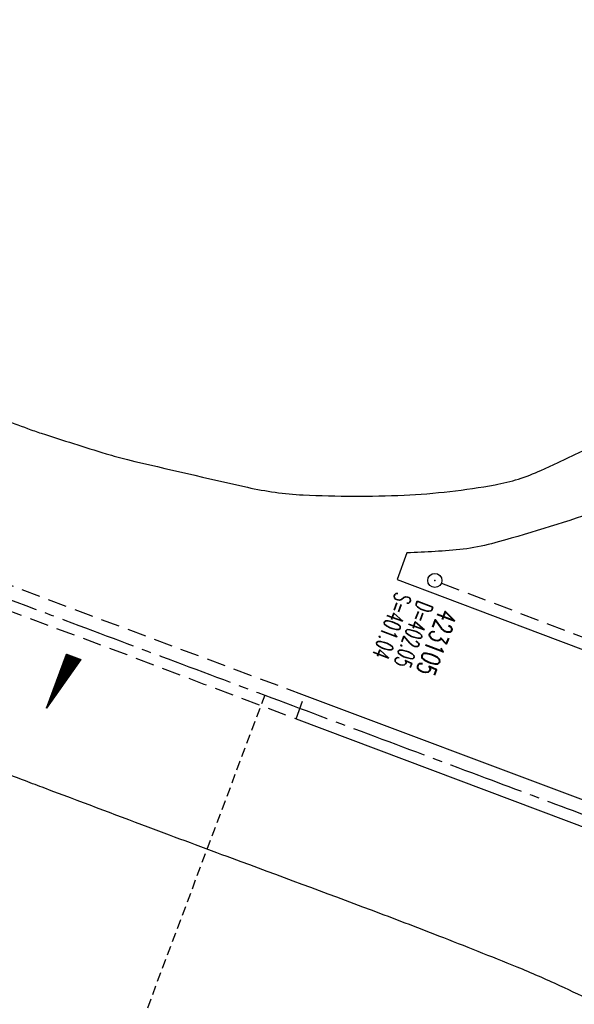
# Model space of a CAD drawing. Extents: x 450316 to 454644, y 428795 to 436505.
# Tile 259 of 324: x 452279 to 452338, y 434118 to 434222. Entities that reach past the tile are written whole.
import ezdxf

# ---------------------------------------------------------------- set-up
doc = ezdxf.new("R2010")
doc.units = 0
doc.header["$LTSCALE"] = 2
doc.header["$MEASUREMENT"] = 0
for name, pattern in [('ACHSE', [5.5, 4, -0.5, 0.5, -0.5]), ('AUSGEZOGEN', [0]), ('GESTRICH-X2', [1.5, 1, -0.5]), ('GESTRICHELT', [0.75, 0.5, -0.25])]:
    doc.linetypes.add(name, pattern=pattern)
doc.layers.get('0').update_dxf_attribs({"linetype": 'CONTINUOUS'})
for name, color, linetype in [('ACHSETOP', 1, 'ACHSE'), ('FBR', 8, 'CONTINUOUS'), ('GEF', 1, 'AUSGEZOGEN'), ('HEKTOM', 1, 'GESTRICHELT'), ('KANAL', 7, 'GESTRICH-X2'), ('MS-UEBERFAHRT', 8, 'GESTRICH-X2'), ('SCHACHTNR', 6, 'CONTINUOUS'), ('SCHSYMBOL', 7, 'CONTINUOUS')]:
    doc.layers.add(name, color=color, linetype=linetype)
doc.styles.add('ROMANS', font='romans.shx', dxfattribs={"width": 0.8})

# ---------------------------------------------------------------- blocks, each defined once
blk = doc.blocks.new('GST')
at = {"color": 0}
blk.add_circle((0, 0), 0.75, dxfattribs=at)
blk.add_point((0, 0), dxfattribs=at)
blk = doc.blocks.new('10')
blk.add_blockref('GST', (0, 0))
blk = doc.blocks.new('*X33')
at = {"color": 0}
for p, q in [((725.83, 193.84), (727.44, 195.45)), ((725.83, 193.85), (727.43, 195.45)), ((725.83, 193.86), (727.42, 195.45)), ((725.83, 193.87), (727.41, 195.45)), ((725.83, 193.88), (727.4, 195.45)), ((725.83, 193.89), (727.39, 195.45)), ((725.83, 193.9), (727.38, 195.45)), ((725.83, 193.91), (727.37, 195.45)), ((725.83, 193.91), (727.37, 195.45)), ((725.83, 193.92), (727.36, 195.45)), ((725.83, 193.93), (727.35, 195.45)), ((725.83, 193.94), (727.34, 195.45)), ((725.83, 193.95), (727.33, 195.45)), ((725.83, 193.96), (727.32, 195.45)), ((725.83, 193.97), (727.31, 195.45)), ((725.83, 193.98), (727.3, 195.45)), ((725.83, 193.99), (727.29, 195.45)), ((725.83, 193.99), (727.29, 195.45)), ((725.83, 194), (727.28, 195.45)), ((725.83, 194.01), (727.27, 195.45)), ((725.83, 194.02), (727.26, 195.45)), ((725.83, 194.03), (727.25, 195.45)), ((725.83, 194.04), (727.24, 195.45)), ((725.83, 194.05), (727.23, 195.45)), ((725.83, 194.06), (727.22, 195.45)), ((725.83, 194.06), (727.21, 195.45)), ((725.83, 194.07), (727.21, 195.45)), ((725.83, 194.08), (727.2, 195.45)), ((725.83, 194.09), (727.19, 195.45)), ((725.83, 194.1), (727.18, 195.45)), ((725.83, 194.11), (727.17, 195.45)), ((725.83, 194.12), (727.16, 195.45)), ((725.83, 194.13), (727.15, 195.45)), ((725.83, 194.14), (727.14, 195.45)), ((725.83, 194.14), (727.14, 195.45)), ((725.83, 194.15), (727.13, 195.45)), ((725.83, 194.16), (727.12, 195.45)), ((725.83, 194.17), (727.11, 195.45)), ((725.83, 194.18), (727.1, 195.45)), ((725.83, 194.19), (727.09, 195.45)), ((725.83, 194.2), (727.08, 195.45)), ((725.83, 194.21), (727.07, 195.45)), ((725.83, 194.21), (727.06, 195.45)), ((725.83, 194.22), (727.06, 195.45)), ((725.83, 194.23), (727.05, 195.45)), ((725.83, 194.24), (727.04, 195.45)), ((725.83, 194.25), (727.03, 195.45)), ((725.83, 194.26), (727.02, 195.45)), ((725.83, 194.27), (727.01, 195.45)), ((725.83, 194.28), (727, 195.45)), ((725.83, 194.29), (726.99, 195.45)), ((725.83, 194.29), (726.99, 195.45)), ((725.83, 194.3), (726.98, 195.45)), ((725.83, 194.31), (726.97, 195.45)), ((725.83, 194.32), (726.96, 195.45)), ((725.83, 194.33), (726.95, 195.45)), ((725.83, 194.34), (726.94, 195.45)), ((725.83, 194.35), (726.93, 195.45)), ((725.83, 194.36), (726.92, 195.45)), ((725.83, 194.37), (726.91, 195.45)), ((725.83, 194.37), (726.91, 195.45)), ((725.83, 194.38), (726.9, 195.45)), ((725.83, 194.39), (726.89, 195.45)), ((725.83, 194.4), (726.88, 195.45)), ((725.83, 194.41), (726.87, 195.45)), ((725.83, 194.42), (726.86, 195.45)), ((725.83, 194.43), (726.85, 195.45)), ((725.83, 194.44), (726.84, 195.45)), ((725.83, 194.44), (726.83, 195.45)), ((725.83, 194.45), (726.83, 195.45)), ((725.83, 194.46), (726.82, 195.45)), ((725.83, 194.47), (726.81, 195.45)), ((725.83, 194.48), (726.8, 195.45)), ((725.83, 194.49), (726.79, 195.45)), ((725.83, 194.5), (726.78, 195.45)), ((725.83, 194.51), (726.77, 195.45)), ((725.83, 194.52), (726.76, 195.45)), ((725.83, 194.52), (726.76, 195.45)), ((725.83, 194.53), (726.75, 195.45)), ((725.83, 194.54), (726.74, 195.45)), ((725.83, 194.55), (726.73, 195.45)), ((725.83, 194.56), (726.72, 195.45)), ((725.83, 194.57), (726.71, 195.45)), ((725.83, 194.58), (726.7, 195.45)), ((725.83, 194.59), (726.69, 195.45)), ((725.83, 194.59), (726.68, 195.45)), ((725.83, 194.6), (726.68, 195.45)), ((725.83, 194.61), (726.67, 195.45)), ((725.83, 194.62), (726.66, 195.45)), ((725.83, 194.63), (726.65, 195.45)), ((725.83, 194.64), (726.64, 195.45)), ((725.83, 194.65), (726.63, 195.45)), ((725.83, 194.66), (726.62, 195.45)), ((725.83, 194.67), (726.61, 195.45)), ((725.83, 194.67), (726.61, 195.45)), ((725.83, 194.68), (726.6, 195.45)), ((725.83, 194.69), (726.59, 195.45)), ((725.83, 194.7), (726.58, 195.45)), ((725.83, 194.71), (726.57, 195.45)), ((725.83, 194.72), (726.56, 195.45)), ((725.83, 194.73), (726.55, 195.45)), ((725.83, 194.74), (726.54, 195.45)), ((725.83, 194.75), (726.53, 195.45)), ((725.83, 194.75), (726.53, 195.45)), ((725.83, 194.76), (726.52, 195.45)), ((725.83, 194.77), (726.51, 195.45)), ((725.83, 194.78), (726.5, 195.45)), ((725.83, 194.79), (726.49, 195.45)), ((725.83, 194.8), (726.48, 195.45)), ((725.83, 194.81), (726.47, 195.45)), ((725.83, 194.82), (726.46, 195.45)), ((725.83, 194.82), (726.45, 195.45)), ((725.83, 194.83), (726.45, 195.45)), ((725.83, 194.84), (726.44, 195.45)), ((725.83, 194.85), (726.43, 195.45)), ((725.83, 194.86), (726.42, 195.45)), ((725.83, 194.87), (726.41, 195.45)), ((725.83, 194.88), (726.4, 195.45)), ((725.83, 194.89), (726.39, 195.45)), ((725.83, 194.9), (726.38, 195.45)), ((725.83, 194.9), (726.38, 195.45)), ((725.83, 194.91), (726.37, 195.45)), ((725.83, 194.92), (726.36, 195.45)), ((725.83, 194.93), (726.35, 195.45)), ((725.83, 194.94), (726.34, 195.45)), ((725.83, 194.95), (726.33, 195.45)), ((725.83, 194.96), (726.32, 195.45)), ((725.83, 194.97), (726.31, 195.45)), ((725.83, 194.98), (726.3, 195.45)), ((725.83, 194.98), (726.3, 195.45)), ((725.83, 194.99), (726.29, 195.45)), ((725.83, 195), (726.28, 195.45)), ((725.83, 195.01), (726.27, 195.45)), ((725.83, 195.02), (726.26, 195.45)), ((725.83, 195.03), (726.25, 195.45)), ((725.83, 195.04), (726.24, 195.45)), ((725.83, 195.05), (726.23, 195.45)), ((725.83, 195.05), (726.22, 195.45)), ((725.83, 195.06), (726.22, 195.45)), ((725.83, 195.07), (726.21, 195.45)), ((725.83, 195.08), (726.2, 195.45)), ((725.83, 195.09), (726.19, 195.45)), ((725.83, 195.1), (726.18, 195.45)), ((725.83, 195.11), (726.17, 195.45)), ((725.83, 195.12), (726.16, 195.45)), ((725.83, 195.13), (726.15, 195.45)), ((725.83, 195.13), (726.15, 195.45)), ((725.83, 195.14), (726.14, 195.45)), ((725.83, 195.15), (726.13, 195.45)), ((725.83, 195.16), (726.12, 195.45)), ((725.83, 195.17), (726.11, 195.45)), ((725.83, 195.18), (726.1, 195.45)), ((725.83, 195.19), (726.09, 195.45)), ((725.83, 195.2), (726.08, 195.45)), ((725.83, 195.2), (726.07, 195.45)), ((725.83, 195.21), (726.07, 195.45)), ((725.83, 195.22), (726.06, 195.45)), ((725.83, 195.23), (726.05, 195.45)), ((725.83, 195.24), (726.04, 195.45)), ((725.83, 195.25), (726.03, 195.45)), ((725.83, 195.26), (726.02, 195.45)), ((725.83, 195.27), (726.01, 195.45)), ((725.83, 195.28), (726, 195.45)), ((725.83, 195.28), (726, 195.45)), ((725.83, 195.29), (725.99, 195.45)), ((725.83, 195.3), (725.98, 195.45)), ((725.83, 195.31), (725.97, 195.45)), ((725.83, 195.32), (725.96, 195.45)), ((725.83, 195.33), (725.95, 195.45)), ((725.83, 195.34), (725.94, 195.45)), ((725.83, 195.35), (725.93, 195.45)), ((725.83, 195.36), (725.92, 195.45)), ((725.83, 195.36), (725.92, 195.45)), ((725.83, 195.37), (725.91, 195.45)), ((725.83, 195.38), (725.9, 195.45)), ((725.83, 195.39), (725.89, 195.45)), ((725.83, 195.4), (725.88, 195.45)), ((725.83, 195.41), (725.87, 195.45)), ((725.83, 195.42), (725.86, 195.45)), ((725.83, 195.43), (725.85, 195.45)), ((725.83, 195.43), (725.84, 195.45)), ((725.83, 195.44), (725.84, 195.45)), ((725.83, 193.83), (727.43, 195.43)), ((725.83, 193.82), (727.43, 195.42)), ((725.83, 193.81), (727.43, 195.41)), ((725.83, 193.8), (727.42, 195.4)), ((725.83, 193.79), (727.42, 195.38)), ((725.83, 193.78), (727.42, 195.37)), ((725.83, 193.77), (727.41, 195.36)), ((725.83, 193.76), (727.41, 195.35)), ((725.83, 193.76), (727.41, 195.34)), ((725.83, 193.75), (727.4, 195.32)), ((725.83, 193.74), (727.4, 195.31)), ((725.83, 193.73), (727.4, 195.3)), ((725.83, 193.72), (727.4, 195.29)), ((725.83, 193.71), (727.39, 195.28)), ((725.83, 193.7), (727.39, 195.26)), ((725.83, 193.69), (727.39, 195.25)), ((725.83, 193.68), (727.38, 195.24)), ((725.83, 193.68), (727.38, 195.23)), ((725.83, 193.67), (727.38, 195.22)), ((725.83, 193.66), (727.37, 195.2)), ((725.83, 193.65), (727.37, 195.19)), ((725.83, 193.64), (727.37, 195.18)), ((725.83, 193.63), (727.36, 195.17)), ((725.83, 193.62), (727.36, 195.16)), ((725.83, 193.61), (727.36, 195.14)), ((725.83, 193.61), (727.35, 195.13)), ((725.83, 193.6), (727.35, 195.12)), ((725.83, 193.59), (727.35, 195.11)), ((725.83, 193.58), (727.34, 195.1)), ((725.83, 193.57), (727.34, 195.08)), ((725.83, 193.56), (727.34, 195.07)), ((725.83, 193.55), (727.34, 195.06)), ((725.83, 193.54), (727.33, 195.05)), ((725.83, 193.53), (727.33, 195.04)), ((725.83, 193.53), (727.33, 195.02)), ((725.83, 193.52), (727.32, 195.01)), ((725.83, 193.51), (727.32, 195)), ((725.83, 193.5), (727.32, 194.99)), ((725.83, 193.49), (727.31, 194.98)), ((725.83, 193.48), (727.31, 194.96)), ((725.83, 193.47), (727.31, 194.95)), ((725.83, 193.46), (727.3, 194.94)), ((725.83, 193.45), (727.3, 194.93)), ((725.83, 193.45), (727.3, 194.92)), ((725.83, 193.44), (727.29, 194.91)), ((725.83, 193.43), (727.29, 194.89)), ((725.83, 193.42), (727.29, 194.88)), ((725.83, 193.41), (727.29, 194.87)), ((725.83, 193.4), (727.28, 194.86)), ((725.83, 193.39), (727.28, 194.85)), ((725.83, 193.38), (727.28, 194.83)), ((725.83, 193.38), (727.27, 194.82)), ((725.83, 193.37), (727.27, 194.81)), ((725.83, 193.36), (727.27, 194.8)), ((725.83, 193.35), (727.26, 194.79)), ((725.83, 193.34), (727.26, 194.77)), ((725.83, 193.33), (727.26, 194.76)), ((725.83, 193.32), (727.25, 194.75)), ((725.83, 193.31), (727.25, 194.74)), ((725.83, 193.3), (727.25, 194.73)), ((725.83, 193.3), (727.24, 194.71)), ((725.83, 193.29), (727.24, 194.7)), ((725.83, 193.28), (727.24, 194.69)), ((725.83, 193.27), (727.23, 194.68)), ((725.83, 193.26), (727.23, 194.67)), ((725.83, 193.25), (727.23, 194.65)), ((725.83, 193.24), (727.23, 194.64)), ((725.83, 193.23), (727.22, 194.63)), ((725.83, 193.22), (727.22, 194.62)), ((725.83, 193.22), (727.22, 194.61)), ((725.83, 193.21), (727.21, 194.59)), ((725.83, 193.2), (727.21, 194.58)), ((725.83, 193.19), (727.21, 194.57)), ((725.83, 193.18), (727.2, 194.56)), ((725.83, 193.17), (727.2, 194.55)), ((725.83, 193.16), (727.2, 194.53)), ((725.83, 193.15), (727.19, 194.52)), ((725.83, 193.15), (727.19, 194.51)), ((725.83, 193.14), (727.19, 194.5)), ((725.83, 193.13), (727.18, 194.49)), ((725.83, 193.12), (727.18, 194.47)), ((725.83, 193.11), (727.18, 194.46)), ((725.83, 193.1), (727.17, 194.45)), ((725.83, 193.09), (727.17, 194.44)), ((725.83, 193.08), (727.17, 194.43)), ((725.83, 193.07), (727.17, 194.41)), ((725.83, 193.07), (727.16, 194.4)), ((725.83, 193.06), (727.16, 194.39)), ((725.83, 193.05), (727.16, 194.38)), ((725.83, 193.04), (727.15, 194.37)), ((725.83, 193.03), (727.15, 194.35)), ((725.83, 193.02), (727.15, 194.34)), ((725.83, 193.01), (727.14, 194.33)), ((725.83, 193), (727.14, 194.32)), ((725.83, 193), (727.14, 194.31)), ((725.83, 192.99), (727.13, 194.29)), ((725.83, 192.98), (727.13, 194.28)), ((725.83, 192.97), (727.13, 194.27)), ((725.83, 192.96), (727.12, 194.26)), ((725.83, 192.95), (727.12, 194.25)), ((725.83, 192.94), (727.12, 194.23)), ((725.83, 192.93), (727.11, 194.22)), ((725.83, 192.92), (727.11, 194.21)), ((725.83, 192.92), (727.11, 194.2)), ((725.83, 192.91), (727.11, 194.19)), ((725.83, 192.9), (727.1, 194.17)), ((725.83, 192.89), (727.1, 194.16)), ((725.83, 192.88), (727.1, 194.15)), ((725.83, 192.87), (727.09, 194.14)), ((725.83, 192.86), (727.09, 194.13)), ((725.83, 192.85), (727.09, 194.11)), ((725.83, 192.84), (727.08, 194.1)), ((725.83, 192.84), (727.08, 194.09)), ((725.83, 192.83), (727.08, 194.08)), ((725.83, 192.82), (727.07, 194.07)), ((725.83, 192.81), (727.07, 194.05)), ((725.83, 192.8), (727.07, 194.04)), ((725.83, 192.79), (727.06, 194.03)), ((725.83, 192.78), (727.06, 194.02)), ((725.83, 192.77), (727.06, 194.01)), ((725.83, 192.77), (727.05, 193.99)), ((725.83, 192.76), (727.05, 193.98)), ((725.83, 192.75), (727.05, 193.97)), ((725.83, 192.74), (727.05, 193.96)), ((725.83, 192.73), (727.04, 193.95)), ((725.83, 192.72), (727.04, 193.93)), ((725.83, 192.71), (727.04, 193.92)), ((725.83, 192.7), (727.03, 193.91)), ((725.83, 192.69), (727.03, 193.9)), ((725.83, 192.69), (727.03, 193.89)), ((725.83, 192.68), (727.02, 193.87)), ((725.83, 192.67), (727.02, 193.86)), ((725.83, 192.66), (727.02, 193.85)), ((725.83, 192.65), (727.01, 193.84)), ((725.83, 192.64), (727.01, 193.83)), ((725.83, 192.63), (727.01, 193.81)), ((725.83, 192.62), (727, 193.8)), ((725.83, 192.62), (727, 193.79)), ((725.83, 192.61), (727, 193.78)), ((725.83, 192.6), (726.99, 193.77)), ((725.83, 192.59), (726.99, 193.75)), ((725.83, 192.58), (726.99, 193.74)), ((725.83, 192.57), (726.99, 193.73)), ((725.83, 192.56), (726.98, 193.72)), ((725.83, 192.55), (726.98, 193.71)), ((725.83, 192.54), (726.98, 193.69)), ((725.83, 192.54), (726.97, 193.68)), ((725.83, 192.53), (726.97, 193.67)), ((725.83, 192.52), (726.97, 193.66)), ((725.83, 192.51), (726.96, 193.65)), ((725.83, 192.5), (726.96, 193.63)), ((725.83, 192.49), (726.96, 193.62)), ((725.83, 192.48), (726.95, 193.61)), ((725.83, 192.47), (726.95, 193.6)), ((725.83, 192.46), (726.95, 193.59)), ((725.83, 192.46), (726.94, 193.57)), ((725.83, 192.45), (726.94, 193.56)), ((725.83, 192.44), (726.94, 193.55)), ((725.83, 192.43), (726.94, 193.54)), ((725.83, 192.42), (726.93, 193.53)), ((725.83, 192.41), (726.93, 193.51)), ((725.83, 192.4), (726.93, 193.5)), ((725.83, 192.39), (726.92, 193.49)), ((725.83, 192.39), (726.92, 193.48)), ((725.83, 192.38), (726.92, 193.47)), ((725.83, 192.37), (726.91, 193.45)), ((725.83, 192.36), (726.91, 193.44)), ((725.83, 192.35), (726.91, 193.43)), ((725.83, 192.34), (726.9, 193.42)), ((725.83, 192.33), (726.9, 193.41)), ((725.83, 192.32), (726.9, 193.39)), ((725.83, 192.31), (726.89, 193.38)), ((725.83, 192.31), (726.89, 193.37)), ((725.83, 192.3), (726.89, 193.36)), ((725.83, 192.29), (726.88, 193.35)), ((725.83, 192.28), (726.88, 193.33)), ((725.83, 192.27), (726.88, 193.32)), ((725.83, 192.26), (726.88, 193.31)), ((725.83, 192.25), (726.87, 193.3)), ((725.83, 192.24), (726.87, 193.29)), ((725.83, 192.24), (726.87, 193.27)), ((725.83, 192.23), (726.86, 193.26)), ((725.83, 192.22), (726.86, 193.25)), ((725.83, 192.21), (726.86, 193.24)), ((725.83, 192.2), (726.85, 193.23)), ((725.83, 192.19), (726.85, 193.21)), ((725.83, 192.18), (726.85, 193.2)), ((725.83, 192.17), (726.84, 193.19)), ((725.83, 192.16), (726.84, 193.18)), ((725.83, 192.16), (726.84, 193.17)), ((725.83, 192.15), (726.83, 193.15)), ((725.83, 192.14), (726.83, 193.14)), ((725.83, 192.13), (726.83, 193.13)), ((725.83, 192.12), (726.82, 193.12)), ((725.83, 192.11), (726.82, 193.11)), ((725.83, 192.1), (726.82, 193.09)), ((725.83, 192.09), (726.82, 193.08)), ((725.83, 192.08), (726.81, 193.07)), ((725.83, 192.08), (726.81, 193.06)), ((725.83, 192.07), (726.81, 193.05)), ((725.83, 192.06), (726.8, 193.03)), ((725.83, 192.05), (726.8, 193.02)), ((725.83, 192.04), (726.8, 193.01)), ((725.83, 192.03), (726.79, 193)), ((725.83, 192.02), (726.79, 192.99)), ((725.83, 192.01), (726.79, 192.97)), ((725.83, 192.01), (726.78, 192.96)), ((725.83, 192), (726.78, 192.95)), ((725.83, 191.99), (726.78, 192.94)), ((725.83, 191.98), (726.77, 192.93)), ((725.83, 191.97), (726.77, 192.91)), ((725.83, 191.96), (726.77, 192.9)), ((725.83, 191.95), (726.76, 192.89)), ((725.83, 191.94), (726.76, 192.88)), ((725.83, 191.93), (726.76, 192.87)), ((725.83, 191.93), (726.76, 192.85)), ((725.83, 191.92), (726.75, 192.84)), ((725.83, 191.91), (726.75, 192.83)), ((725.83, 191.9), (726.75, 192.82)), ((725.83, 191.89), (726.74, 192.81)), ((725.83, 191.88), (726.74, 192.79)), ((725.83, 191.87), (726.74, 192.78)), ((725.83, 191.86), (726.73, 192.77)), ((725.83, 191.85), (726.73, 192.76)), ((725.83, 191.85), (726.73, 192.75)), ((725.83, 191.84), (726.72, 192.73)), ((725.83, 191.83), (726.72, 192.72)), ((725.83, 191.82), (726.72, 192.71)), ((725.83, 191.81), (726.71, 192.7)), ((725.83, 191.8), (726.71, 192.69)), ((725.83, 191.79), (726.71, 192.67)), ((725.83, 191.78), (726.7, 192.66)), ((725.83, 191.78), (726.7, 192.65)), ((725.83, 191.77), (726.7, 192.64)), ((725.83, 191.76), (726.7, 192.63)), ((725.83, 191.75), (726.69, 192.61)), ((725.83, 191.74), (726.69, 192.6)), ((725.83, 191.73), (726.69, 192.59)), ((725.83, 191.72), (726.68, 192.58)), ((725.83, 191.71), (726.68, 192.57)), ((725.83, 191.7), (726.68, 192.55)), ((725.83, 191.7), (726.67, 192.54)), ((725.83, 191.69), (726.67, 192.53)), ((725.83, 191.68), (726.67, 192.52)), ((725.83, 191.67), (726.66, 192.51)), ((725.83, 191.66), (726.66, 192.49)), ((725.83, 191.65), (726.66, 192.48)), ((725.83, 191.64), (726.65, 192.47)), ((725.83, 191.63), (726.65, 192.46)), ((725.83, 191.63), (726.65, 192.45)), ((725.83, 191.62), (726.64, 192.43)), ((725.83, 191.61), (726.64, 192.42)), ((725.83, 191.6), (726.64, 192.41)), ((725.83, 191.59), (726.64, 192.4)), ((725.83, 191.58), (726.63, 192.39)), ((725.83, 191.57), (726.63, 192.37)), ((725.83, 191.56), (726.63, 192.36)), ((725.83, 191.55), (726.62, 192.35)), ((725.83, 191.55), (726.62, 192.34)), ((725.83, 191.54), (726.62, 192.33)), ((725.83, 191.53), (726.61, 192.31)), ((725.83, 191.52), (726.61, 192.3)), ((725.83, 191.51), (726.61, 192.29)), ((725.83, 191.5), (726.6, 192.28)), ((725.83, 191.49), (726.6, 192.27)), ((725.83, 191.48), (726.6, 192.25)), ((725.83, 191.47), (726.59, 192.24)), ((725.83, 191.47), (726.59, 192.23)), ((725.83, 191.46), (726.59, 192.22)), ((725.83, 191.45), (726.59, 192.21)), ((725.83, 191.44), (726.58, 192.19)), ((725.83, 191.43), (726.58, 192.18)), ((725.83, 191.42), (726.58, 192.17)), ((725.83, 191.41), (726.57, 192.16)), ((725.83, 191.4), (726.57, 192.15)), ((725.83, 191.4), (726.57, 192.13)), ((725.83, 191.39), (726.56, 192.12)), ((725.83, 191.38), (726.56, 192.11)), ((725.83, 191.37), (726.56, 192.1)), ((725.83, 191.36), (726.55, 192.09)), ((725.83, 191.35), (726.55, 192.07)), ((725.83, 191.34), (726.55, 192.06)), ((725.83, 191.33), (726.54, 192.05)), ((725.83, 191.32), (726.54, 192.04)), ((725.83, 191.32), (726.54, 192.03)), ((725.83, 191.31), (726.53, 192.01)), ((725.83, 191.3), (726.53, 192)), ((725.83, 191.29), (726.53, 191.99)), ((725.83, 191.28), (726.53, 191.98)), ((725.83, 191.27), (726.52, 191.97)), ((725.83, 191.26), (726.52, 191.95)), ((725.83, 191.25), (726.52, 191.94)), ((725.83, 191.25), (726.51, 191.93)), ((725.83, 191.24), (726.51, 191.92)), ((725.83, 191.23), (726.51, 191.91)), ((725.83, 191.22), (726.5, 191.89)), ((725.83, 191.21), (726.5, 191.88)), ((725.83, 191.2), (726.5, 191.87)), ((725.83, 191.19), (726.49, 191.86)), ((725.83, 191.18), (726.49, 191.85)), ((725.83, 191.17), (726.49, 191.84)), ((725.83, 191.17), (726.48, 191.82)), ((725.83, 191.16), (726.48, 191.81)), ((725.83, 191.15), (726.48, 191.8)), ((725.83, 191.14), (726.47, 191.79)), ((725.83, 191.13), (726.47, 191.78)), ((725.83, 191.12), (726.47, 191.76)), ((725.83, 191.11), (726.47, 191.75)), ((725.83, 191.1), (726.46, 191.74)), ((725.83, 191.09), (726.46, 191.73)), ((725.83, 191.09), (726.46, 191.72)), ((725.83, 191.08), (726.45, 191.7)), ((725.83, 191.07), (726.45, 191.69)), ((725.83, 191.06), (726.45, 191.68)), ((725.83, 191.05), (726.44, 191.67)), ((725.83, 191.04), (726.44, 191.66)), ((725.83, 191.03), (726.44, 191.64)), ((725.83, 191.02), (726.43, 191.63)), ((725.83, 191.02), (726.43, 191.62)), ((725.83, 191.01), (726.43, 191.61)), ((725.83, 191), (726.42, 191.6)), ((725.83, 190.99), (726.42, 191.58)), ((725.83, 190.98), (726.42, 191.57)), ((725.83, 190.97), (726.41, 191.56)), ((725.83, 190.96), (726.41, 191.55)), ((725.83, 190.95), (726.41, 191.54)), ((725.83, 190.94), (726.41, 191.52)), ((725.83, 190.94), (726.4, 191.51)), ((725.83, 190.93), (726.4, 191.5)), ((725.83, 190.92), (726.4, 191.49)), ((725.83, 190.91), (726.39, 191.48)), ((725.83, 190.9), (726.39, 191.46)), ((725.83, 190.89), (726.39, 191.45)), ((725.83, 190.88), (726.38, 191.44)), ((725.83, 190.87), (726.38, 191.43)), ((725.83, 190.87), (726.38, 191.42)), ((725.83, 190.86), (726.37, 191.4)), ((725.83, 190.85), (726.37, 191.39)), ((725.83, 190.84), (726.37, 191.38)), ((725.83, 190.83), (726.36, 191.37)), ((725.83, 190.82), (726.36, 191.36)), ((725.83, 190.81), (726.36, 191.34)), ((725.83, 190.8), (726.35, 191.33)), ((725.83, 190.79), (726.35, 191.32)), ((725.83, 190.79), (726.35, 191.31)), ((725.83, 190.78), (726.35, 191.3)), ((725.83, 190.77), (726.34, 191.28)), ((725.83, 190.76), (726.34, 191.27)), ((725.83, 190.75), (726.34, 191.26)), ((725.83, 190.74), (726.33, 191.25)), ((725.83, 190.73), (726.33, 191.24)), ((725.83, 190.72), (726.33, 191.22)), ((725.83, 190.71), (726.32, 191.21)), ((725.83, 190.71), (726.32, 191.2)), ((725.83, 190.7), (726.32, 191.19)), ((725.83, 190.69), (726.31, 191.18)), ((725.83, 190.68), (726.31, 191.16)), ((725.83, 190.67), (726.31, 191.15)), ((725.83, 190.66), (726.3, 191.14)), ((725.83, 190.65), (726.3, 191.13)), ((725.83, 190.64), (726.3, 191.12)), ((725.83, 190.64), (726.29, 191.1)), ((725.83, 190.63), (726.29, 191.09)), ((725.83, 190.62), (726.29, 191.08)), ((725.83, 190.61), (726.29, 191.07)), ((725.83, 190.6), (726.28, 191.06)), ((725.83, 190.59), (726.28, 191.04)), ((725.83, 190.58), (726.28, 191.03)), ((725.83, 190.57), (726.27, 191.02)), ((725.83, 190.56), (726.27, 191.01)), ((725.83, 190.56), (726.27, 191)), ((725.83, 190.55), (726.26, 190.98)), ((725.83, 190.54), (726.26, 190.97)), ((725.83, 190.53), (726.26, 190.96)), ((725.83, 190.52), (726.25, 190.95)), ((725.83, 190.51), (726.25, 190.94)), ((725.83, 190.5), (726.25, 190.92)), ((725.83, 190.49), (726.24, 190.91)), ((725.83, 190.48), (726.24, 190.9)), ((725.83, 190.48), (726.24, 190.89)), ((725.83, 190.47), (726.24, 190.88)), ((725.83, 190.46), (726.23, 190.86)), ((725.83, 190.45), (726.23, 190.85)), ((725.83, 190.44), (726.23, 190.84)), ((725.83, 190.43), (726.22, 190.83)), ((725.83, 190.42), (726.22, 190.82)), ((725.83, 190.41), (726.22, 190.8)), ((725.83, 190.41), (726.21, 190.79)), ((725.83, 190.4), (726.21, 190.78)), ((725.83, 190.39), (726.21, 190.77)), ((725.83, 190.38), (726.2, 190.76)), ((725.83, 190.37), (726.2, 190.74)), ((725.83, 190.36), (726.2, 190.73)), ((725.83, 190.35), (726.19, 190.72)), ((725.83, 190.34), (726.19, 190.71)), ((725.83, 190.33), (726.19, 190.7)), ((725.83, 190.33), (726.18, 190.68)), ((725.83, 190.32), (726.18, 190.67)), ((725.83, 190.31), (726.18, 190.66)), ((725.83, 190.3), (726.18, 190.65)), ((725.83, 190.29), (726.17, 190.64)), ((725.83, 190.28), (726.17, 190.62)), ((725.83, 190.27), (726.17, 190.61)), ((725.83, 190.26), (726.16, 190.6)), ((725.83, 190.26), (726.16, 190.59)), ((725.83, 190.25), (726.16, 190.58)), ((725.83, 190.24), (726.15, 190.56)), ((725.83, 190.23), (726.15, 190.55)), ((725.83, 190.22), (726.15, 190.54)), ((725.83, 190.21), (726.14, 190.53)), ((725.83, 190.2), (726.14, 190.52)), ((725.83, 190.19), (726.14, 190.5)), ((725.83, 190.18), (726.13, 190.49)), ((725.83, 190.18), (726.13, 190.48)), ((725.83, 190.17), (726.13, 190.47)), ((725.83, 190.16), (726.12, 190.46)), ((725.83, 190.15), (726.12, 190.44)), ((725.83, 190.14), (726.12, 190.43)), ((725.83, 190.13), (726.12, 190.42)), ((725.83, 190.12), (726.11, 190.41)), ((725.83, 190.11), (726.11, 190.4)), ((725.83, 190.1), (726.11, 190.38)), ((725.83, 190.1), (726.1, 190.37)), ((725.83, 190.09), (726.1, 190.36)), ((725.83, 190.08), (726.1, 190.35)), ((725.83, 190.07), (726.09, 190.34)), ((725.83, 190.06), (726.09, 190.32)), ((725.83, 190.05), (726.09, 190.31)), ((725.83, 190.04), (726.08, 190.3)), ((725.83, 190.03), (726.08, 190.29)), ((725.83, 190.03), (726.08, 190.28)), ((725.83, 190.02), (726.07, 190.26)), ((725.83, 190.01), (726.07, 190.25)), ((725.83, 190), (726.07, 190.24)), ((725.83, 189.99), (726.06, 190.23)), ((725.83, 189.98), (726.06, 190.22)), ((725.83, 189.97), (726.06, 190.2)), ((725.83, 189.96), (726.06, 190.19)), ((725.83, 189.95), (726.05, 190.18)), ((725.83, 189.95), (726.05, 190.17)), ((725.83, 189.94), (726.05, 190.16)), ((725.83, 189.93), (726.04, 190.14)), ((725.83, 189.92), (726.04, 190.13)), ((725.83, 189.91), (726.04, 190.12)), ((725.83, 189.9), (726.03, 190.11)), ((725.83, 189.89), (726.03, 190.1)), ((725.83, 189.88), (726.03, 190.08)), ((725.83, 189.88), (726.02, 190.07)), ((725.83, 189.87), (726.02, 190.06)), ((725.83, 189.86), (726.02, 190.05)), ((725.83, 189.85), (726.01, 190.04)), ((725.83, 189.84), (726.01, 190.02)), ((725.83, 189.83), (726.01, 190.01)), ((725.83, 189.82), (726, 190)), ((725.83, 189.81), (726, 189.99)), ((725.83, 189.8), (726, 189.98)), ((725.83, 189.8), (726, 189.96)), ((725.83, 189.79), (725.99, 189.95)), ((725.83, 189.78), (725.99, 189.94)), ((725.83, 189.77), (725.99, 189.93)), ((725.83, 189.76), (725.98, 189.92)), ((725.83, 189.75), (725.98, 189.9)), ((725.83, 189.74), (725.98, 189.89)), ((725.83, 189.73), (725.97, 189.88)), ((725.83, 189.72), (725.97, 189.87)), ((725.83, 189.72), (725.97, 189.86)), ((725.83, 189.71), (725.96, 189.84)), ((725.83, 189.7), (725.96, 189.83)), ((725.83, 189.69), (725.96, 189.82)), ((725.83, 189.68), (725.95, 189.81)), ((725.83, 189.67), (725.95, 189.8)), ((725.83, 189.66), (725.95, 189.78)), ((725.83, 189.65), (725.94, 189.77)), ((725.83, 189.65), (725.94, 189.76)), ((725.83, 189.64), (725.94, 189.75)), ((725.83, 189.63), (725.94, 189.74)), ((725.83, 189.62), (725.93, 189.72)), ((725.83, 189.61), (725.93, 189.71)), ((725.83, 189.6), (725.93, 189.7)), ((725.83, 189.59), (725.92, 189.69)), ((725.83, 189.58), (725.92, 189.68)), ((725.83, 189.57), (725.92, 189.66)), ((725.83, 189.57), (725.91, 189.65)), ((725.83, 189.56), (725.91, 189.64)), ((725.83, 189.55), (725.91, 189.63)), ((725.83, 189.54), (725.9, 189.62)), ((725.83, 189.53), (725.9, 189.6)), ((725.83, 189.52), (725.9, 189.59)), ((725.83, 189.51), (725.89, 189.58)), ((725.83, 189.5), (725.89, 189.57)), ((725.83, 189.49), (725.89, 189.56)), ((725.83, 189.49), (725.89, 189.54)), ((725.83, 189.48), (725.88, 189.53)), ((725.83, 189.47), (725.88, 189.52)), ((725.83, 189.46), (725.88, 189.51)), ((725.83, 189.45), (725.87, 189.5)), ((725.83, 189.44), (725.87, 189.48)), ((725.83, 189.43), (725.87, 189.47)), ((725.83, 189.42), (725.86, 189.46)), ((725.83, 189.42), (725.86, 189.45)), ((725.83, 189.41), (725.86, 189.44)), ((725.83, 189.4), (725.85, 189.42)), ((725.83, 189.39), (725.85, 189.41)), ((725.83, 189.38), (725.85, 189.4)), ((725.83, 189.37), (725.84, 189.39)), ((725.83, 189.36), (725.84, 189.38)), ((725.83, 189.35), (725.84, 189.36)), ((725.83, 189.34), (725.83, 189.35)), ((725.83, 189.34), (725.83, 189.34))]:
    blk.add_line(p, q, dxfattribs=at)
blk = doc.blocks.new('GEF')
at = {"color": 0}
for p, q in [((0.01, 0.02), (0.01, 6.15)), ((1.62, 6.15), (0.01, 0.02)), ((0.01, 6.15), (1.62, 6.15))]:
    blk.add_line(p, q, dxfattribs=at)
blk.add_blockref('*X33', (-725.82, -189.3), dxfattribs=at)

msp = doc.modelspace()

# ---------------------------------------------------------------- linework, layer by layer
at = {"layer": 'ACHSETOP', "flags": 128}
msp.add_lwpolyline([(451271.77, 435019.04, -0.000001), (451272.37, 435018.35, -0.000032), (451272.39, 435018.33), (451288.79, 434999.46, -0.000002), (451296.99, 434990.03, 0.000007), (451305.2, 434980.6, 0.000007), (451313.4, 434971.16, -0.000007), (451321.6, 434961.73, -0.000007), (451329.8, 434952.3, 0.000007), (451338, 434942.87, 0.000007), (451346.21, 434933.43, -0.000007), (451354.41, 434924, -0.000007), (451362.61, 434914.57, 0.000011), (451370.81, 434905.14, 0.000001), (451379.01, 434895.7, 0.000001), (451387.22, 434886.27), (451403.62, 434867.4), (451420.02, 434848.54), (451436.43, 434829.67, -0.000013), (451444.63, 434820.24, 0.000007), (451452.83, 434810.81, 0.000007), (451461.03, 434801.38, -0.000007), (451469.24, 434791.94, -0.000007), (451477.44, 434782.51, 0.000007), (451485.64, 434773.08, 0.000007), (451493.84, 434763.64, -0.000007), (451502.04, 434754.21, -0.000007), (451510.25, 434744.78, 0.000007), (451518.45, 434735.35, 0.000007), (451526.65, 434725.91, -0.000007), (451534.85, 434716.48, -0.000007), (451543.05, 434707.05, 0.000011), (451551.26, 434697.61, 0.000001), (451559.46, 434688.18, 0.000001), (451567.66, 434678.75), (451584.07, 434659.88, -0.000001), (451592.27, 434650.45, -0.000001), (451600.47, 434641.02, -0.000011), (451608.67, 434631.59, 0.000013), (451616.87, 434622.15), (451633.28, 434603.29), (451649.68, 434584.42, -0.000013), (451657.88, 434574.99, 0.000007), (451666.09, 434565.56, 0.000007), (451674.29, 434556.12, -0.000007), (451682.49, 434546.69, -0.000007), (451690.69, 434537.26, 0.000006), (451698.89, 434527.83), (451715.3, 434508.96, -0.000015), (451721.01, 434502.39, 0.000008), (451726.72, 434495.82, 0.000958), (451727.52, 434494.91, 0.000181), (451731.72, 434490.11, 0.003894), (451738.18, 434482.87, 0.00247), (451748.5, 434471.58, 0.003793), (451756.23, 434463.34, 0.003129), (451765.74, 434453.48, 0.00313), (451774.53, 434444.59, 0.003132), (451783.43, 434435.81, 0.003134), (451792.43, 434427.15, 0.003132), (451801.55, 434418.59, 0.003131), (451810.77, 434410.15, 0.00313), (451820.1, 434401.83, 0.003133), (451829.54, 434393.62, 0.003138), (451839.07, 434385.54, 0.003131), (451848.69, 434377.58, 0.003125), (451858.43, 434369.73, 0.003124), (451868.27, 434362, 0.00313), (451878.19, 434354.41, 0.003138), (451888.2, 434346.95, 0.003133), (451898.32, 434339.59, 0.003131), (451908.52, 434332.37, 0.003131), (451918.82, 434325.28, 0.003132), (451929.21, 434318.32, 0.003136), (451939.67, 434311.49, 0.00313), (451950.21, 434304.8, 0.003123), (451960.86, 434298.22, 0.003128), (451971.59, 434291.78, 0.003137), (451982.37, 434285.49, 0.003139), (451993.23, 434279.33, 0.003133), (452004.2, 434273.3, 0.003123), (452015.23, 434267.41, 0.003125), (452026.32, 434261.66, 0.003132), (452037.5, 434256.05, 0.003138), (452048.73, 434250.58, 0.003134), (452060.02, 434245.26, 0.003122), (452071.41, 434240.07, 0.003127), (452083.62, 434234.69, 0.003578), (452094.35, 434230.12, 0.002702), (452108.41, 434224.35, 0.004189), (452117.53, 434220.76, 0.00053), (452126.34, 434217.38, 0.001569), (452129.32, 434216.25, 0.000008), (452135.11, 434214.08, -0.000025), (452140.91, 434211.9), (452164.31, 434203.12, 0.000006), (452176.02, 434198.73, -0.000007), (452187.72, 434194.34), (452211.13, 434185.56), (452234.54, 434176.78, -0.000012), (452246.24, 434172.39, 0.000007), (452257.94, 434168, 0.000002), (452265.75, 434165.08, 0.000001), (452281.35, 434159.22, 0.000005), (452293.05, 434154.83, -0.000007), (452304.76, 434150.44, -0.000019), (452316.46, 434146.05, 0.000015), (452328.17, 434141.66, 0.000002), (452338.1, 434137.94, 0.000001), (452351.57, 434132.88, 0.000004), (452363.28, 434128.49, -0.000006), (452374.98, 434124.1, -0.00002), (452386.68, 434119.71, 0.00002), (452398.39, 434115.32, 0.000006), (452410.09, 434110.93, -0.000004), (452421.8, 434106.54, -0.000001), (452435.27, 434101.49, -0.000002), (452445.2, 434097.76, -0.000015), (452456.91, 434093.37, 0.000019), (452468.61, 434088.98, 0.000007), (452480.31, 434084.59, -0.000006), (452492.02, 434080.2, -0.000002), (452503.72, 434075.81, 0.000002), (452515.42, 434071.42, 0.000006), (452527.13, 434067.03, -0.000007), (452538.83, 434062.64, -0.000019), (452550.54, 434058.25, 0.000015), (452562.24, 434053.86, 0.000002), (452572.17, 434050.13, 0.000001), (452585.65, 434045.08, 0.000004), (452597.35, 434040.69, -0.000006), (452609.05, 434036.3, -0.00002), (452620.76, 434031.91, 0.00002), (452632.46, 434027.52, 0.000006), (452644.17, 434023.13, -0.000004), (452655.87, 434018.74, -0.000001), (452669.35, 434013.68, -0.000002), (452679.28, 434009.96, -0.000015), (452690.98, 434005.57, 0.000014), (452702.68, 434001.18, 0.000011), (452714.39, 433996.79, -0.000001), (452726.09, 433992.4, -0.000007), (452735.03, 433989.04, -0.000005), (452748.18, 433984.11, -0.000156), (452748.22, 433984.1, -0.000005), (452749.5, 433983.61, -0.004183), (452758.69, 433980.07, -0.002721), (452772.75, 433974.43, -0.005081), (452782.77, 433970.22, -0.003908), (452795.7, 433964.52, -0.003912), (452807.05, 433959.3, -0.003907), (452818.33, 433953.9, -0.003903), (452829.52, 433948.33, -0.003904), (452840.62, 433942.58, -0.003907), (452851.63, 433936.66, -0.003909), (452862.54, 433930.57, -0.003906), (452873.35, 433924.31, -0.003899), (452884.08, 433917.88, -0.003907), (452894.71, 433911.27, -0.003917), (452905.21, 433904.52, -0.003914), (452915.61, 433897.6, -0.003904), (452925.91, 433890.51, -0.003895), (452936.11, 433883.25, -0.003902), (452946.17, 433875.85, -0.003909), (452956.12, 433868.3, -0.003904), (452965.96, 433860.58, -0.003908), (452975.67, 433852.7, -0.00391), (452985.26, 433844.69, -0.003909), (452994.72, 433836.52, -0.003908), (453004.05, 433828.2, -0.003902), (453013.25, 433819.74, -0.003901), (453022.32, 433811.14, -0.003907), (453031.26, 433802.39, -0.003913), (453040.05, 433793.51, -0.003909), (453048.99, 433784.19, -0.00418), (453057.22, 433775.34, -0.003621), (453064.8, 433766.92, -0.003001), (453073.81, 433756.65, -0.003775), (453082.93, 433745.95, -0.004894), (453089.82, 433737.59, -0.004962), (453096.58, 433729.04, -0.003805), (453105.2, 433717.74, -0.003005), (453113.36, 433706.73, -0.003643), (453119.97, 433697.57, -0.004174), (453127.23, 433687.17, -0.004295), (453134.1, 433676.95, -0.003507), (453140.02, 433667.85, -0.002688), (453147.59, 433655.9, -0.003695), (453155.36, 433643.25, -0.00538), (453160.55, 433634.47, -0.005332), (453165.53, 433625.6, -0.003667), (453172.54, 433612.58, -0.002679), (453179.1, 433600.02, -0.003501), (453183.99, 433590.35, -0.004313), (453189.2, 433579.67, -0.003909), (453194.74, 433567.79, -0.003909), (453199.85, 433556.38, -0.003909), (453204.78, 433544.89, -0.003903), (453209.81, 433532.66, -0.004384), (453214.1, 433521.7, -0.003423), (453219.66, 433506.82, -0.005955), (453222.69, 433498.22, -0.000145), (453225.57, 433489.74, -0.000252), (453227.22, 433484.85, -0.000085), (453230.06, 433476.42, -0.000405), (453230.66, 433474.65, -0.003646), (453233.57, 433465.74, 0.00217), (453238.42, 433450.76, 0.000006), (453242.33, 433438.88, -0.000007), (453246.23, 433427.01, -0.000012), (453250.13, 433415.13, 0.000009), (453254.03, 433403.26, 0.003001), (453258.01, 433391.4, -0.003002), (453261.98, 433379.55, -0.003008), (453265.82, 433367.65, 0.003009), (453269.65, 433355.76, 0.00001), (453273.55, 433343.88, -0.000019), (453277.45, 433332.01), (453285.26, 433308.26, 0.000005), (453289.16, 433296.38, -0.000004), (453293.06, 433284.51, -0.000001), (453297.41, 433271.27, -0.000001), (453300.87, 433260.76, -0.00001), (453304.77, 433248.88, 0.000008), (453308.67, 433237.01, 0.000011), (453312.58, 433225.13, -0.000004), (453316.48, 433213.26, -0.000007), (453317.96, 433208.76, -0.000002), (453324.28, 433189.51, -0.00006), (453324.75, 433188.09, 0.000004), (453325.21, 433186.68, 0.001409), (453327.81, 433178.86, 0.000842), (453332.21, 433165.79, 0.002106), (453335.59, 433155.93, 0.001506), (453340.42, 433142.18, 0.001603), (453344.59, 433130.55, 0.001566), (453348.93, 433118.67, 0.00157), (453353.28, 433106.99, 0.001563), (453357.73, 433095.28, 0.001555), (453362.24, 433083.61, 0.001558), (453366.82, 433071.99, 0.001562), (453371.48, 433060.39, 0.001561), (453376.21, 433048.82, 0.001565), (453381.01, 433037.27, 0.001565), (453385.88, 433025.76, 0.001563), (453390.82, 433014.29, 0.001561), (453395.84, 433002.83, 0.001559), (453400.93, 432991.41, 0.00156), (453406.08, 432980.03, 0.001563), (453411.31, 432968.67, 0.001565), (453416.61, 432957.35, 0.001562), (453421.98, 432946.08, 0.001558), (453427.42, 432934.81, 0.001559), (453432.94, 432923.58, 0.001564), (453438.52, 432912.41, 0.001566), (453444.16, 432901.27, 0.001564), (453449.89, 432890.15, 0.001558), (453455.36, 432879.68, 0.001394), (453461.54, 432868.03, 0.001724), (453468.57, 432854.96, 0.002516), (453473.46, 432846.05, 0.001346), (453478.16, 432837.66, 0.000835), (453485.79, 432824.15, 0.000825), (453493.39, 432810.79, 0.001335), (453498.13, 432802.56, 0.002522), (453503.26, 432793.8, 0.001723), (453510.87, 432781.05, 0.001395), (453517.7, 432769.77, 0.001557), (453523.88, 432759.7, 0.001564), (453531.45, 432747.52, 0.002105), (453537.15, 432738.52, 0.001027), (453545.2, 432725.95, 0.001523), (453550.68, 432717.5, 0.000001), (453550.84, 432717.26, 0.000124), (453550.84, 432717.26, 0.000024), (453557.6, 432706.91, -0.000007), (453564.35, 432696.57, -0.000001), (453571.19, 432686.1, 0.000005), (453578.03, 432675.64, 0.000012), (453584.86, 432665.17, -0.000012), (453591.7, 432654.7, -0.000004), (453598.53, 432644.24, 0.000004), (453605.37, 432633.77, 0.000001), (453612.2, 432623.31, -0.000001), (453619.04, 432612.84, -0.000004), (453625.87, 432602.38, 0.000003), (453632.71, 432591.91), (453646.38, 432570.98, -0.000014), (453650.94, 432564, -0.000007), (453660.05, 432550.05, -0.002465), (453666.82, 432539.57, 0.002471), (453673.57, 432529.12, 0.002497), (453680.47, 432518.67, -0.002488), (453687.39, 432508.18, -0.000003), (453694.22, 432497.72, 0.000006), (453701.06, 432487.25), (453714.73, 432466.32, -0.000006), (453721.57, 432455.86, 0.000006), (453728.4, 432445.39, 0.000183), (453728.47, 432445.28, -0.000027), (453728.97, 432444.52, -0.003905), (453733.99, 432436.71, -0.002472), (453741.77, 432424.27, -0.005163), (453747.3, 432415.1, -0.003867), (453754.47, 432402.74, -0.003958), (453760.53, 432391.89, -0.003913), (453766.49, 432380.82, -0.003903), (453772.25, 432369.72, -0.003904), (453777.83, 432358.53, -0.003901), (453783.48, 432346.73, -0.004288), (453788.46, 432335.91, -0.003523), (453794.25, 432322.76, -0.004762), (453798.38, 432312.96, -0.001651), (453802.11, 432303.78, -0.002689), (453804.34, 432298.12, -0.001542), (453805.53, 432295.04, -0.000893), (453807.56, 432289.71, -0.005639), (453811.07, 432280.12, -0.003891), (453815.88, 432266.14, -0.00573), (453819.49, 432254.95, -0.005082), (453823.29, 432242.26, -0.004537), (453827.3, 432227.85, -0.006762), (453829.77, 432218.12, -0.001828), (453832.34, 432207.23, -0.002855), (453833.92, 432200.25, -0.000688), (453834.59, 432197.18, -0.000614), (453835.33, 432193.75, -0.005087), (453837.35, 432183.82, -0.003463), (453840.08, 432169.2, -0.004355), (453841.88, 432158.58, -0.003298), (453844.05, 432144.52, -0.003873), (453845.96, 432130.87, -0.004703), (453847.34, 432119.6, -0.004431), (453848.68, 432106.66, -0.004859), (453849.68, 432094.85, -0.001971), (453850.76, 432079.75, -0.003754), (453851.23, 432071.81, -0.000235), (453851.27, 432071.06, -0.000154), (453851.33, 432069.9, -0.005004), (453851.76, 432059.36, -0.003657), (453852.1, 432044.92, -0.006284), (453852.13, 432034.65, -0.00442), (453851.87, 432020.06, -0.004496), (453851.36, 432005.74, -0.005961), (453850.74, 431994.95, -0.004032), (453849.63, 431980.54, -0.005521), (453848.62, 431970.04, -0.000545), (453848.17, 431965.89, -0.00099), (453847.92, 431963.6, -0.002817), (453847.08, 431956.57, -0.001743), (453845.62, 431945.22, -0.004295), (453844.13, 431934.59, -0.003233), (453841.93, 431920.5, -0.003719), (453839.9, 431908.59, -0.003474), (453837.54, 431895.88, -0.003471), (453834.93, 431882.78, -0.003984), (453832.48, 431871.4, -0.002961), (453829.25, 431857.36, -0.00403), (453826.74, 431847.07, -0.001132), (453824.96, 431840.11, -0.001603), (453823.67, 431835.21, -0.002375), (453822.37, 431830.36, -0.001541), (453820.3, 431822.92, -0.005811), (453817.74, 431814.24, -0.003321), (453813, 431799.15, -0.004369), (453808.95, 431786.93, -0.004589), (453804.89, 431775.36, -0.004977), (453800.13, 431762.59, -0.00596), (453795.93, 431752.02, -0.002426), (453790.61, 431739.3, -0.004094), (453787.37, 431731.79, -0.000338), (453786.71, 431730.31, -0.000388), (453786.14, 431729.02, -0.004625), (453782.63, 431721.36, -0.002368), (453775.59, 431706.51, -0.004069), (453770.2, 431695.52, -0.003863), (453764.34, 431684.03, -0.004659), (453758.24, 431672.55, -0.005048), (453752.4, 431662.07, -0.002758), (453744.86, 431649, -0.004203), (453739.78, 431640.49, -0.000453), (453738.55, 431638.46, -0.00049), (453737.41, 431636.59, -0.004121), (453733.36, 431630.11, -0.00246), (453726.45, 431619.35, -0.006277), (453720.59, 431610.57, -0.004581), (453712.3, 431598.73, -0.005038), (453704.6, 431588.16, -0.005528), (453697.38, 431578.67, -0.004083), (453688.22, 431567.1, -0.005886), (453681.7, 431559.21, -0.001219), (453676.74, 431553.36, -0.002238), (453674.01, 431550.2, -0.001962), (453670.56, 431546.26, -0.001297), (453665.3, 431540.34, -0.004313), (453658.17, 431532.48, -0.003182), (453648.34, 431521.97, -0.004167), (453639.22, 431512.51, -0.00462), (453630.85, 431504.12, -0.002727), (453619.91, 431493.48, -0.004271), (453612.84, 431486.78, -0.000068), (453609.88, 431484.03, -0.000648), (453609.57, 431483.75, -0.000003), (453600.64, 431475.49, -0.000005), (453594.49, 431469.8), (453576.13, 431452.83), (453557.78, 431435.85), (453539.42, 431418.88), (453521.07, 431401.91, 0.000001), (453511.89, 431393.42, 0.000001), (453502.71, 431384.94, 0.000013), (453493.53, 431376.45, -0.000013), (453484.35, 431367.96, 0), (453475.18, 431359.48, 0), (453466, 431350.99), (453447.64, 431334.02, 0.000001), (453438.46, 431325.53, 0.000001), (453429.29, 431317.04, 0.000013), (453420.11, 431308.56, -0.000007), (453410.93, 431300.07, -0.000004), (453403.53, 431293.23, -0.000002), (453392.58, 431283.1, -0.00001), (453383.4, 431274.61, 0.000015), (453374.22, 431266.13, 0.000014), (453365.04, 431257.64, -0.000013), (453355.86, 431249.15, 0), (453343.63, 431237.84, -0.000001), (453337.51, 431232.18), (453319.15, 431215.21, 0.000001), (453309.98, 431206.72, 0.000001), (453300.8, 431198.24, 0.000013), (453291.62, 431189.75, -0.000013), (453282.44, 431181.26, -0.000001), (453273.27, 431172.78, -0.000001), (453264.09, 431164.29), (453245.73, 431147.32), (453227.38, 431130.34), (453209.02, 431113.37, 0.000014), (453199.84, 431104.89, -0.000009), (453190.66, 431096.4, -0.000019), (453181.49, 431087.91, 0.000019), (453172.31, 431079.43, 0.000009), (453163.13, 431070.94, -0.000008), (453153.95, 431062.45), (453135.6, 431045.48, 0.000009), (453134.86, 431044.8, 0.000002), (453130.42, 431040.69, 0.002804), (453126.11, 431036.66, 0.001372), (453117.38, 431028.36, 0.005333), (453110.16, 431021.31, 0.003613), (453099.69, 431010.7, 0.004216), (453091.36, 431002.01, 0.003913), (453082.55, 430992.5, 0.00391), (453074.2, 430983.2, 0.003911), (453066, 430973.77, 0.003912), (453057.94, 430964.21, 0.003915), (453050.03, 430954.53, 0.00391), (453042.29, 430944.73, 0.003905), (453034.68, 430934.8, 0.003908), (453027.23, 430924.75, 0.003912), (453019.95, 430914.6, 0.003918), (453012.83, 430904.33, 0.003918), (453005.87, 430893.95, 0.003907), (452999.07, 430883.47, 0.0039), (452992.43, 430872.86, 0.003908), (452985.95, 430862.15, 0.00392), (452979.66, 430851.37, 0.00392), (452973.54, 430840.5, 0.003904), (452967.57, 430829.49, 0.003903), (452961.77, 430818.39, 0.003916), (452956.17, 430807.24, 0.00392), (452950.74, 430796, 0.00391), (452945.47, 430784.65, 0.003904), (452940.39, 430773.22, 0.00391), (452935.48, 430761.73, 0.003913), (452930.76, 430750.17, 0.003909), (452926.22, 430738.51, 0.003913), (452921.86, 430726.79, 0.003918), (452917.69, 430715.02, 0.003913), (452913.7, 430703.18, 0.003909), (452909.89, 430691.26, 0.003904), (452906.27, 430679.29, 0.003908), (452902.84, 430667.28, 0.003914), (452899.6, 430655.21, 0.003911), (452896.55, 430643.09, 0.003914), (452893.69, 430630.91, 0.003917), (452891.02, 430618.71, 0.003911), (452890.73, 430617.31, 0.000237), (452886.25, 430594.17, 0.007575), (452884.76, 430585.79, 0.003906), (452882.25, 430569.49)], format="xyb", dxfattribs=at)
at = {"layer": 'FBR'}
for points in [[(452282.15, 433989.12, 0.000217), (452298.28, 433987.2, 0.00062), (452303.93, 433986.53, 0.000005), (452343.63, 433981.92, 0.000161), (452344.87, 433981.78, 0.000919), (452350.67, 433981.12, 0.000221), (452374.77, 433978.44, 0.004659), (452384.42, 433977.46, 0.003659), (452396.72, 433976.42, 0.027453), (452404.09, 433976.26, 0.02003), (452414.16, 433976.99, 0.026402), (452421.02, 433978.13, 0.016835), (452431.57, 433980.85, 0.023335), (452441.19, 433984.17, 0.024472), (452450.02, 433988.2, 0.033442), (452459.4, 433993.87, 0.034515), (452467.66, 434000.54, 0.016194), (452477.94, 434010.73, 0.020215)], [(452281.85, 433986.58, 0.000217), (452297.98, 433984.66, 0.00062), (452303.64, 433983.99, 0.000005), (452343.33, 433979.38, 0.000161), (452344.57, 433979.24, 0.000919), (452350.39, 433978.58, 0.000221), (452374.49, 433975.9, 0.004659), (452384.18, 433974.92, 0.003659), (452396.53, 433973.87, 0.027453), (452404.18, 433973.7, 0.02003), (452414.45, 433974.45, 0.026402), (452421.57, 433975.64, 0.016835), (452432.29, 433978.4, 0.023335), (452442.14, 433981.8, 0.024472), (452451.19, 433985.93, 0.033442), (452460.86, 433991.77, 0.034515), (452469.4, 433998.67, 0.016194), (452479.79, 434008.98, 0.019975)], [(452200.1, 434208.51, 0.000007), (452222.54, 434200.14, -0.000079)], [(452274.14, 434180.79, 0.000192), (452279.57, 434178.76, 0.011777), (452281.03, 434178.25, 0.002531), (452287.9, 434176.08, 0.016923), (452290.18, 434175.46, 0.00305), (452302.91, 434172.52, 0.042597), (452308.83, 434171.71, 0.023692), (452319.55, 434171.68, 0.032509), (452329.2, 434172.78, 0.061852), (452334.08, 434174.31, 0.020424), (452348.28, 434181.47, 0.049024), (452353.74, 434185.25, 0.012474), (452361.93, 434192.56, -0.012605), (452370.03, 434199.79, -0.004274), (452376.57, 434205.24, -0.005947), (452381.35, 434209.06, -0.049674), (452387.8, 434213.13, -0.035585), (452397.62, 434217.2, -0.036132), (452404.81, 434219.03, -0.035013), (452412.43, 434219.85, -0.033541)], [(452247.62, 434190.77, 0.000155), (452269.57, 434182.51, 0.000228)], [(452343.6, 434115.93, 0.0076), (452336.09, 434119.57, 0.012788), (452331.54, 434121.55, 0.003122), (452323.24, 434124.85, 0.003632), (452316.08, 434127.59, 0.000855), (452301.33, 434133.08, -0.00141), (452292.39, 434136.41, -0.000049), (452281.39, 434140.55, -0.000262), (452279.34, 434141.32, -0.000137), (452272.59, 434143.88, -0.000071), (452259.62, 434148.79, -0.00068)]]:
    msp.add_lwpolyline(points, format="xyb", dxfattribs=at)
at = {"layer": 'FBR', "flags": 128}
msp.add_lwpolyline([(452339.86, 434169.93, -0.018503), (452328.83, 434166.52, -0.039307), (452325.82, 434165.95, -0.020138), (452319.85, 434165.56), (452318.82, 434162.73), (452333.98, 434156.98), (452341.05, 434154.33)], format="xyb", dxfattribs=at)
for points in [[(452504.83, 434077.1), (452501.09, 434078.49), (452457.15, 434095), (452435.13, 434103.2), (452390.74, 434119.72), (452368.21, 434128.18), (452308.97, 434150.4)], [(452308.09, 434147.92), (452359.68, 434128.49), (452376.76, 434122.15), (452388.62, 434117.7), (452408.77, 434110.09), (452450.78, 434094.29), (452499.45, 434076.05), (452503.69, 434074.45)]]:
    msp.add_lwpolyline(points, dxfattribs=at)
at = {"layer": 'HEKTOM'}
msp.add_line((452304.75, 434150.44), (452290.72, 434113), dxfattribs=at)
at = {"layer": 'KANAL'}
msp.add_line((452323.5, 434162.34), (452364.5, 434146.66), dxfattribs=at)
at = {"layer": 'MS-UEBERFAHRT', "flags": 128}
for points in [[(452308.97, 434150.4), (452286.04, 434158.97), (452263.42, 434167.48), (452240.42, 434176.08), (452195.66, 434192.88), (452182.41, 434197.82)], [(452181.54, 434195.49), (452199.13, 434188.86), (452200.71, 434188.32), (452212.31, 434184), (452216.94, 434182.2), (452238.27, 434174.18), (452239.38, 434173.72), (452290.1, 434154.74), (452298.3, 434151.61), (452308.09, 434147.92)]]:
    msp.add_lwpolyline(points, dxfattribs=at)
at = {"layer": 'MS-UEBERFAHRT'}
msp.add_lwpolyline([(452308.09, 434147.92), (452308.97, 434150.4)], dxfattribs=at)

# ---------------------------------------------------------------- block references
at = {"layer": 'GEF', "rotation": 339.4396630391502}
msp.add_blockref('GEF', (452281.55, 434149.05), dxfattribs=at)
at = {"layer": 'SCHSYMBOL', "rotation": 339.4385}
msp.add_blockref('10', (452322.81, 434162.62), dxfattribs=at)

# ---------------------------------------------------------------- texts
at = {"layer": 'SCHACHTNR', "style": 'ROMANS'}
for s, height, width, p in [('S=401.04', 1.8, 0.6, (452318.68, 434161.47)), ('D=402.05', 1.8, 0.6, (452320.99, 434160.59)), ('423105', 2, 0.7, (452323.33, 434159.72))]:
    msp.add_text(s, height=height, rotation=249.4385, dxfattribs=dict(at, width=width)).set_placement(p)

doc.saveas('drawing.dxf')
